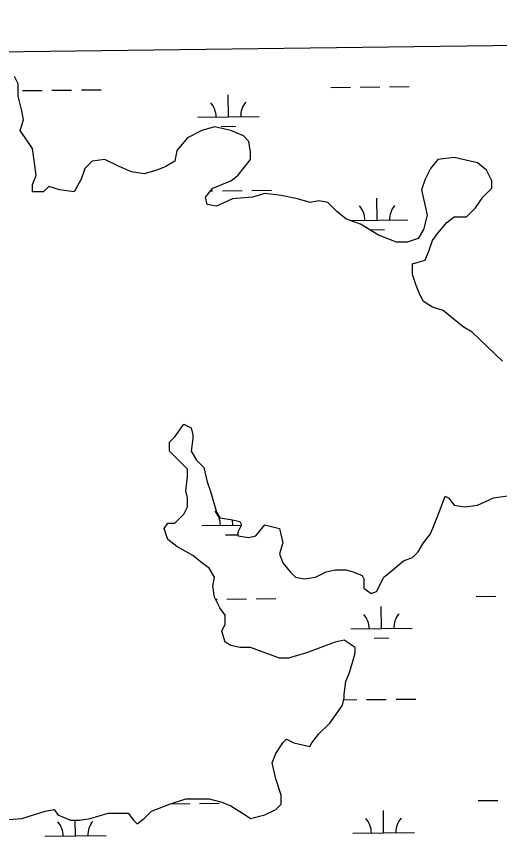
# Model space of a CAD drawing. Extents: x 3734862 to 3772949, y 391520 to 417239.
# Drawn here: x 3763671 to 3764458, y 414077 to 415414 of the extents above; entities that cross this region are included whole.
import ezdxf

# ---------------------------------------------------------------- set-up
doc = ezdxf.new("R2010")
doc.units = 0
for name, color, linetype in [('V-GRID-FRAM', 7, 'Continuous'), ('V-TOPO-SHOR', 7, 'Continuous'), ('V-WETL-SWMP', 7, 'Continuous')]:
    doc.layers.add(name, color=color, linetype=linetype)

msp = doc.modelspace()

# ---------------------------------------------------------------- linework, layer by layer
at = {"layer": 'V-GRID-FRAM'}
msp.add_lwpolyline([(3738832.3, 415033.8), (3770599.2, 415447.4), (3770843.8, 397266.6), (3739061.1, 396852.8), (3738832.3, 415033.8)], dxfattribs=at)
at = {"layer": 'V-TOPO-SHOR'}
for p, q in [((3763674.2, 415304.8), (3763668.3, 415316.6)), ((3763674.2, 415284.3), (3763674.2, 415304.8)), ((3763680.1, 415260.8), (3763674.2, 415284.3)), ((3763683, 415246.1), (3763680.1, 415260.8)), ((3763677.1, 415228.5), (3763683, 415246.1)), ((3763697.7, 415199.2), (3763677.1, 415228.5)), ((3763973.3, 415228.5), (3763949.9, 415216.8)), ((3763993.8, 415234.4), (3763973.3, 415228.5)), ((3764020.2, 415228.5), (3763993.8, 415234.4)), ((3764040.8, 415219.7), (3764020.2, 415228.5)), ((3763949.9, 415216.8), (3763932.3, 415196.2)), ((3764049.6, 415210.9), (3764040.8, 415219.7)), ((3763700.6, 415175.7), (3763697.7, 415199.2)), ((3764052.5, 415193.3), (3764049.6, 415210.9)), ((3763932.3, 415196.2), (3763929.3, 415178.6)), ((3764052.5, 415181.6), (3764052.5, 415193.3)), ((3764383.8, 415184.5), (3764357.5, 415181.6)), ((3764410.2, 415178.6), (3764383.8, 415184.5)), ((3763703.5, 415155.2), (3763700.6, 415175.7)), ((3763794.4, 415178.6), (3763782.7, 415166.9)), ((3763815, 415181.6), (3763794.4, 415178.6)), ((3763838.4, 415169.8), (3763815, 415181.6)), ((3763929.3, 415178.6), (3763914.7, 415169.8)), ((3764032, 415155.2), (3764052.5, 415181.6)), ((3764357.5, 415181.6), (3764345.7, 415166.9)), ((3764422, 415175.7), (3764410.2, 415178.6)), ((3764436.6, 415164), (3764422, 415175.7)), ((3763782.7, 415166.9), (3763776.8, 415149.3)), ((3763858.9, 415161), (3763838.4, 415169.8)), ((3763879.5, 415158.1), (3763858.9, 415161)), ((3763900, 415164), (3763879.5, 415158.1)), ((3763914.7, 415169.8), (3763900, 415164)), ((3764345.7, 415166.9), (3764336.9, 415149.3)), ((3764445.4, 415146.4), (3764436.6, 415164)), ((3763697.7, 415140.5), (3763703.5, 415155.2)), ((3763776.8, 415149.3), (3763765.1, 415128.8)), ((3763990.9, 415134.6), (3764020.2, 415146.4)), ((3764020.2, 415146.4), (3764032, 415155.2)), ((3764336.9, 415149.3), (3764331.1, 415131.7)), ((3764445.4, 415134.6), (3764445.4, 415146.4)), ((3763697.7, 415128.8), (3763697.7, 415140.5)), ((3763724.1, 415137.6), (3763715.3, 415128.8)), ((3763741.6, 415131.7), (3763724.1, 415137.6)), ((3763765.1, 415128.8), (3763741.6, 415131.7)), ((3763979.2, 415120), (3763990.9, 415134.6)), ((3764331.1, 415131.7), (3764339.9, 415090.6)), ((3764430.8, 415120), (3764445.4, 415134.6)), ((3763715.3, 415128.8), (3763697.7, 415128.8)), ((3763982.1, 415108.2), (3763979.2, 415120)), ((3764055.4, 415120), (3764023.2, 415117)), ((3764075.9, 415125.8), (3764055.4, 415120)), ((3764102.3, 415122.9), (3764075.9, 415125.8)), ((3764128.7, 415117), (3764102.3, 415122.9)), ((3764419, 415102.4), (3764430.8, 415120)), ((3763996.8, 415105.3), (3763982.1, 415108.2)), ((3764023.2, 415117), (3763996.8, 415105.3)), ((3764149.3, 415111.2), (3764128.7, 415117)), ((3764163.9, 415114.1), (3764149.3, 415111.2)), ((3764178.6, 415111.2), (3764163.9, 415114.1)), ((3764193.2, 415096.5), (3764178.6, 415111.2)), ((3764207.9, 415084.7), (3764193.2, 415096.5)), ((3764404.4, 415087.7), (3764419, 415102.4)), ((3764231.4, 415075.9), (3764207.9, 415084.7)), ((3764339.9, 415090.6), (3764334, 415067.1)), ((3764357.5, 415061.3), (3764372.1, 415078.9)), ((3764372.1, 415078.9), (3764383.8, 415087.7)), ((3764383.8, 415087.7), (3764404.4, 415087.7)), ((3764260.7, 415058.3), (3764231.4, 415075.9)), ((3764334, 415067.1), (3764325.2, 415052.5)), ((3764290, 415046.6), (3764260.7, 415058.3)), ((3764325.2, 415052.5), (3764307.6, 415046.6)), ((3764348.7, 415049.5), (3764357.5, 415061.3)), ((3764307.6, 415046.6), (3764290, 415046.6)), ((3764342.8, 415031.9), (3764348.7, 415049.5)), ((3764336.9, 415017.3), (3764342.8, 415031.9)), ((3764316.4, 415011.4), (3764325.2, 415014.3)), ((3764316.4, 414993.8), (3764316.4, 415011.4)), ((3764325.2, 415014.3), (3764336.9, 415017.3)), ((3764322.3, 414976.2), (3764316.4, 414993.8)), ((3764328.1, 414961.5), (3764322.3, 414976.2)), ((3764334, 414949.8), (3764328.1, 414961.5)), ((3764348.7, 414941), (3764334, 414949.8)), ((3764366.2, 414935.1), (3764348.7, 414941)), ((3764383.8, 414920.4), (3764366.2, 414935.1)), ((3764398.5, 414908.7), (3764383.8, 414920.4)), ((3764413.2, 414899.9), (3764398.5, 414908.7)), ((3764463, 414852.9), (3764413.2, 414899.9)), ((3763929.3, 414729.7), (3763944, 414750.2)), ((3763944, 414750.2), (3763955.7, 414744.4)), ((3763955.7, 414744.4), (3763958.6, 414732.6)), ((3763920.5, 414720.9), (3763929.3, 414729.7)), ((3763958.6, 414732.6), (3763958.6, 414726.8)), ((3763920.5, 414706.2), (3763920.5, 414720.9)), ((3763958.6, 414726.8), (3763955.7, 414706.2)), ((3763949.8, 414676.9), (3763920.5, 414706.2)), ((3763955.7, 414706.2), (3763964.5, 414691.6)), ((3763964.5, 414691.6), (3763976.2, 414679.8)), ((3763949.8, 414665.1), (3763949.8, 414676.9)), ((3763976.2, 414679.8), (3763982.1, 414656.3)), ((3763946.9, 414641.7), (3763949.8, 414665.1)), ((3763982.1, 414656.3), (3763988, 414638.7)), ((3763949.8, 414629.9), (3763946.9, 414641.7)), ((3763988, 414638.7), (3763996.8, 414606.5)), ((3764448.3, 414629.9), (3764486.5, 414635.8)), ((3763949.8, 414615.3), (3763949.8, 414629.9)), ((3764357.4, 414600.6), (3764369.2, 414632.9)), ((3764369.2, 414632.9), (3764375, 414629.9)), ((3764375, 414629.9), (3764383.8, 414618.2)), ((3764422, 414618.2), (3764448.3, 414629.9)), ((3763944, 414603.5), (3763949.8, 414615.3)), ((3764383.8, 414618.2), (3764401.4, 414615.3)), ((3764401.4, 414615.3), (3764422, 414618.2)), ((3763929.3, 414588.9), (3763944, 414603.5)), ((3763996.8, 414606.5), (3764002.6, 414597.7)), ((3764002.6, 414597.7), (3764020.2, 414594.7)), ((3764345.7, 414571.2), (3764357.4, 414600.6)), ((3763911.7, 414580), (3763917.6, 414588.9)), ((3763917.6, 414588.9), (3763929.3, 414588.9)), ((3764020.2, 414594.7), (3764034.9, 414591.8)), ((3764037.8, 414585.9), (3764031.9, 414574.2)), ((3764034.9, 414591.8), (3764037.8, 414585.9)), ((3764061.3, 414568.3), (3764075.9, 414585.9)), ((3764075.9, 414585.9), (3764099.4, 414580)), ((3763917.6, 414562.4), (3763911.7, 414580)), ((3764031.9, 414574.2), (3764031.9, 414568.3)), ((3764099.4, 414580), (3764105.3, 414556.6)), ((3764334, 414556.6), (3764345.7, 414571.2)), ((3763932.2, 414550.7), (3763917.6, 414562.4)), ((3764031.9, 414568.3), (3764049.5, 414565.4)), ((3764049.5, 414565.4), (3764061.3, 414568.3)), ((3764105.3, 414556.6), (3764099.4, 414539)), ((3764325.2, 414541.9), (3764334, 414556.6)), ((3763958.6, 414536), (3763932.2, 414550.7)), ((3763973.3, 414524.3), (3763958.6, 414536)), ((3764099.4, 414539), (3764105.3, 414524.3)), ((3764301.7, 414527.2), (3764316.4, 414533.1)), ((3764316.4, 414533.1), (3764325.2, 414541.9)), ((3763985, 414515.5), (3763973.3, 414524.3)), ((3763993.8, 414500.8), (3763985, 414515.5)), ((3764105.3, 414524.3), (3764117, 414509.6)), ((3764284.1, 414512.6), (3764301.7, 414527.2)), ((3764117, 414509.6), (3764125.8, 414500.8)), ((3764158, 414500.8), (3764175.6, 414509.6)), ((3764175.6, 414509.6), (3764190.3, 414512.6)), ((3764190.3, 414512.6), (3764207.9, 414512.6)), ((3764207.9, 414512.6), (3764219.6, 414509.6)), ((3764219.6, 414509.6), (3764234.3, 414503.8)), ((3764234.3, 414503.8), (3764237.2, 414497.9)), ((3764269.5, 414500.8), (3764284.1, 414512.6)), ((3763990.9, 414486.2), (3763993.8, 414500.8)), ((3764125.8, 414500.8), (3764140.4, 414497.9)), ((3764140.4, 414497.9), (3764158, 414500.8)), ((3764237.2, 414497.9), (3764237.2, 414483.2)), ((3764257.7, 414477.3), (3764269.5, 414500.8)), ((3763993.8, 414468.5), (3763990.9, 414486.2)), ((3764237.2, 414483.2), (3764248.9, 414474.4)), ((3764248.9, 414474.4), (3764257.7, 414477.3)), ((3764002.6, 414450.9), (3763993.8, 414468.5)), ((3764011.4, 414439.2), (3764002.6, 414450.9)), ((3764011.4, 414424.5), (3764011.4, 414439.2)), ((3764005.6, 414412.8), (3764011.4, 414424.5)), ((3764011.4, 414395.2), (3764005.6, 414412.8)), ((3764020.2, 414389.3), (3764011.4, 414395.2)), ((3764190.3, 414395.2), (3764143.4, 414377.6)), ((3764205, 414398.1), (3764190.3, 414395.2)), ((3764222.6, 414386.4), (3764205, 414398.1)), ((3764034.9, 414386.4), (3764020.2, 414389.3)), ((3764052.5, 414386.4), (3764034.9, 414386.4)), ((3764099.4, 414368.8), (3764052.5, 414386.4)), ((3764222.6, 414377.6), (3764222.6, 414386.4)), ((3764114.1, 414368.8), (3764099.4, 414368.8)), ((3764143.4, 414377.6), (3764114.1, 414368.8)), ((3764219.6, 414365.8), (3764222.6, 414377.6)), ((3764213.8, 414345.3), (3764219.6, 414365.8)), ((3764207.9, 414330.6), (3764213.8, 414345.3)), ((3764205, 414310.1), (3764207.9, 414330.6)), ((3764202, 414292.5), (3764205, 414304.2)), ((3764205, 414304.2), (3764205, 414310.1)), ((3764196.2, 414283.7), (3764202, 414292.5)), ((3764181.5, 414263.1), (3764196.2, 414283.7)), ((3764163.9, 414245.5), (3764181.5, 414263.1)), ((3764105.3, 414230.9), (3764111.1, 414236.7)), ((3764111.1, 414236.7), (3764122.9, 414230.9)), ((3764152.2, 414230.9), (3764163.9, 414245.5)), ((3764093.5, 414213.3), (3764105.3, 414230.9)), ((3764122.9, 414230.9), (3764149.2, 414225)), ((3764149.2, 414225), (3764152.2, 414230.9)), ((3764087.7, 414198.6), (3764093.5, 414213.3)), ((3764093.5, 414172.2), (3764087.7, 414198.6)), ((3764102.3, 414145.8), (3764093.5, 414172.2)), ((3764102.3, 414131.1), (3764102.3, 414145.8)), ((3763891.2, 414119.4), (3763920.5, 414131.1)), ((3763920.5, 414131.1), (3763946.9, 414139.9)), ((3763946.9, 414139.9), (3763985, 414139.9)), ((3763985, 414139.9), (3764005.6, 414134)), ((3764005.6, 414134), (3764020.2, 414128.2)), ((3764020.2, 414128.2), (3764043.7, 414113.5)), ((3764093.5, 414122.3), (3764102.3, 414131.1)), ((3763680.1, 414107.6), (3763718.2, 414119.4)), ((3763718.2, 414119.4), (3763732.8, 414122.3)), ((3763732.8, 414122.3), (3763738.7, 414113.5)), ((3763791.5, 414107.6), (3763820.8, 414116.4)), ((3763820.8, 414116.4), (3763853.1, 414116.4)), ((3763853.1, 414116.4), (3763861.9, 414104.7)), ((3763879.5, 414107.6), (3763891.2, 414119.4)), ((3764075.9, 414113.5), (3764093.5, 414122.3)), ((3763644.9, 414104.7), (3763680.1, 414107.6)), ((3763738.7, 414113.5), (3763759.2, 414104.7)), ((3763759.2, 414104.7), (3763773.9, 414104.7)), ((3763773.9, 414104.7), (3763791.5, 414107.6)), ((3763861.9, 414104.7), (3763867.7, 414098.8)), ((3763867.7, 414098.8), (3763879.5, 414107.6)), ((3764043.7, 414113.5), (3764052.5, 414107.6)), ((3764052.5, 414107.6), (3764075.9, 414113.5))]:
    msp.add_line(p, q, dxfattribs=at)
at = {"layer": 'V-WETL-SWMP'}
for p, q in [((3763602.6, 415356.3), (3764942.9, 415373.7)), ((3763674.2, 415304.8), (3763668.3, 415316.6)), ((3763674.2, 415284.3), (3763674.2, 415304.8)), ((3763681.1, 415293.6), (3763713.1, 415294)), ((3763729.1, 415294.1), (3763761.1, 415294.5)), ((3763777.1, 415294.6), (3763809.1, 415295)), ((3764183, 415298.9), (3764215, 415299.3)), ((3764231, 415299.4), (3764263, 415299.8)), ((3764279, 415299.9), (3764311, 415300.3)), ((3763680.1, 415260.8), (3763674.2, 415284.3)), ((3764016.4, 415250.7), (3764016, 415286.7)), ((3763683, 415246.1), (3763680.1, 415260.8)), ((3763966.4, 415250.2), (3764066.4, 415251.3)), ((3763677.1, 415228.5), (3763683, 415246.1)), ((3763697.7, 415199.2), (3763677.1, 415228.5)), ((3763973.3, 415228.5), (3763949.9, 415216.8)), ((3763993.8, 415234.4), (3763973.3, 415228.5)), ((3764020.2, 415228.5), (3763993.8, 415234.4)), ((3764004.6, 415235.2), (3764028.6, 415235.4)), ((3764040.8, 415219.7), (3764020.2, 415228.5)), ((3763949.9, 415216.8), (3763932.3, 415196.2)), ((3764049.6, 415210.9), (3764040.8, 415219.7)), ((3763700.6, 415175.7), (3763697.7, 415199.2)), ((3764052.5, 415193.3), (3764049.6, 415210.9)), ((3763932.3, 415196.2), (3763929.3, 415178.6)), ((3764052.5, 415181.6), (3764052.5, 415193.3)), ((3764383.8, 415184.5), (3764357.5, 415181.6)), ((3764410.2, 415178.6), (3764383.8, 415184.5)), ((3763703.5, 415155.2), (3763700.6, 415175.7)), ((3763794.4, 415178.6), (3763782.7, 415166.9)), ((3763815, 415181.6), (3763794.4, 415178.6)), ((3763838.4, 415169.8), (3763815, 415181.6)), ((3763929.3, 415178.6), (3763914.7, 415169.8)), ((3764032, 415155.2), (3764052.5, 415181.6)), ((3764357.5, 415181.6), (3764345.7, 415166.9)), ((3764422, 415175.7), (3764410.2, 415178.6)), ((3764436.6, 415164), (3764422, 415175.7)), ((3763782.7, 415166.9), (3763776.8, 415149.3)), ((3763858.9, 415161), (3763838.4, 415169.8)), ((3763879.5, 415158.1), (3763858.9, 415161)), ((3763900, 415164), (3763879.5, 415158.1)), ((3763914.7, 415169.8), (3763900, 415164)), ((3764345.7, 415166.9), (3764336.9, 415149.3)), ((3764445.4, 415146.4), (3764436.6, 415164)), ((3763697.7, 415140.5), (3763703.5, 415155.2)), ((3763776.8, 415149.3), (3763765.1, 415128.8)), ((3763990.9, 415134.6), (3764020.2, 415146.4)), ((3764020.2, 415146.4), (3764032, 415155.2)), ((3764336.9, 415149.3), (3764331.1, 415131.7)), ((3764445.4, 415134.6), (3764445.4, 415146.4)), ((3763697.7, 415128.8), (3763697.7, 415140.5)), ((3763724.1, 415137.6), (3763715.3, 415128.8)), ((3763741.6, 415131.7), (3763724.1, 415137.6)), ((3763765.1, 415128.8), (3763741.6, 415131.7)), ((3763979.2, 415120), (3763990.9, 415134.6)), ((3764006.8, 415130.5), (3764038.8, 415130.9)), ((3764054.8, 415131.1), (3764086.8, 415131.4)), ((3764331.1, 415131.7), (3764339.9, 415090.6)), ((3764430.8, 415120), (3764445.4, 415134.6)), ((3763715.3, 415128.8), (3763697.7, 415128.8)), ((3763982.1, 415108.2), (3763979.2, 415120)), ((3763987.5, 415130.3), (3763990.8, 415130.4)), ((3764055.4, 415120), (3764023.2, 415117)), ((3764075.9, 415125.8), (3764055.4, 415120)), ((3764102.3, 415122.9), (3764075.9, 415125.8)), ((3764128.7, 415117), (3764102.3, 415122.9)), ((3764258.7, 415082.5), (3764258.3, 415118.5)), ((3764419, 415102.4), (3764430.8, 415120)), ((3763996.8, 415105.3), (3763982.1, 415108.2)), ((3764023.2, 415117), (3763996.8, 415105.3)), ((3764149.3, 415111.2), (3764128.7, 415117)), ((3764163.9, 415114.1), (3764149.3, 415111.2)), ((3764178.6, 415111.2), (3764163.9, 415114.1)), ((3764193.2, 415096.5), (3764178.6, 415111.2)), ((3764207.9, 415084.7), (3764193.2, 415096.5)), ((3764404.4, 415087.7), (3764419, 415102.4)), ((3764231.4, 415075.9), (3764207.9, 415084.7)), ((3764215.2, 415082), (3764308.7, 415083)), ((3764339.9, 415090.6), (3764334, 415067.1)), ((3764357.5, 415061.3), (3764372.1, 415078.9)), ((3764372.1, 415078.9), (3764383.8, 415087.7)), ((3764383.8, 415087.7), (3764404.4, 415087.7)), ((3764260.7, 415058.3), (3764231.4, 415075.9)), ((3764246.8, 415066.9), (3764270.8, 415067.2)), ((3764334, 415067.1), (3764325.2, 415052.5)), ((3764290, 415046.6), (3764260.7, 415058.3)), ((3764325.2, 415052.5), (3764307.6, 415046.6)), ((3764348.7, 415049.5), (3764357.5, 415061.3)), ((3764307.6, 415046.6), (3764290, 415046.6)), ((3764342.8, 415031.9), (3764348.7, 415049.5)), ((3764336.9, 415017.3), (3764342.8, 415031.9)), ((3764316.4, 415011.4), (3764325.2, 415014.3)), ((3764316.4, 414993.8), (3764316.4, 415011.4)), ((3764325.2, 415014.3), (3764336.9, 415017.3)), ((3764322.3, 414976.2), (3764316.4, 414993.8)), ((3764328.1, 414961.5), (3764322.3, 414976.2)), ((3764334, 414949.8), (3764328.1, 414961.5)), ((3764348.7, 414941), (3764334, 414949.8)), ((3764366.2, 414935.1), (3764348.7, 414941)), ((3764383.8, 414920.4), (3764366.2, 414935.1)), ((3764398.5, 414908.7), (3764383.8, 414920.4)), ((3764413.2, 414899.9), (3764398.5, 414908.7)), ((3764463, 414852.9), (3764413.2, 414899.9)), ((3763929.3, 414729.7), (3763944, 414750.2)), ((3763944, 414750.2), (3763955.7, 414744.4)), ((3763955.7, 414744.4), (3763958.6, 414732.6)), ((3763920.5, 414720.9), (3763929.3, 414729.7)), ((3763958.6, 414732.6), (3763958.6, 414726.8)), ((3763920.5, 414706.2), (3763920.5, 414720.9)), ((3763958.6, 414726.8), (3763955.7, 414706.2)), ((3763949.8, 414676.9), (3763920.5, 414706.2)), ((3763955.7, 414706.2), (3763964.5, 414691.6)), ((3763964.5, 414691.6), (3763976.2, 414679.8)), ((3763949.8, 414665.1), (3763949.8, 414676.9)), ((3763976.2, 414679.8), (3763982.1, 414656.3)), ((3763946.9, 414641.7), (3763949.8, 414665.1)), ((3763982.1, 414656.3), (3763988, 414638.7)), ((3763949.8, 414629.9), (3763946.9, 414641.7)), ((3763988, 414638.7), (3763996.8, 414606.5)), ((3764448.3, 414629.9), (3764486.5, 414635.8)), ((3763949.8, 414615.3), (3763949.8, 414629.9)), ((3764357.4, 414600.6), (3764369.2, 414632.9)), ((3764369.2, 414632.9), (3764375, 414629.9)), ((3764375, 414629.9), (3764383.8, 414618.2)), ((3764422, 414618.2), (3764448.3, 414629.9)), ((3763944, 414603.5), (3763949.8, 414615.3)), ((3764383.8, 414618.2), (3764401.4, 414615.3)), ((3764401.4, 414615.3), (3764422, 414618.2)), ((3763929.3, 414588.9), (3763944, 414603.5)), ((3763996.8, 414606.5), (3764002.6, 414597.7)), ((3764002.6, 414597.7), (3764020.2, 414594.7)), ((3764345.7, 414571.2), (3764357.4, 414600.6)), ((3763911.7, 414580), (3763917.6, 414588.9)), ((3763917.6, 414588.9), (3763929.3, 414588.9)), ((3763973.4, 414584.9), (3764037.6, 414585.6)), ((3764020.2, 414594.7), (3764034.9, 414591.8)), ((3764023.4, 414585.4), (3764023.3, 414594.1)), ((3764037.8, 414585.9), (3764031.9, 414574.2)), ((3764034.9, 414591.8), (3764037.8, 414585.9)), ((3764061.3, 414568.3), (3764075.9, 414585.9)), ((3764075.9, 414585.9), (3764099.4, 414580)), ((3763917.6, 414562.4), (3763911.7, 414580)), ((3764011.6, 414569.9), (3764031.9, 414570.1)), ((3764031.9, 414574.2), (3764031.9, 414568.3)), ((3764099.4, 414580), (3764105.3, 414556.6)), ((3764334, 414556.6), (3764345.7, 414571.2)), ((3763932.2, 414550.7), (3763917.6, 414562.4)), ((3764031.9, 414568.3), (3764049.5, 414565.4)), ((3764049.5, 414565.4), (3764061.3, 414568.3)), ((3764105.3, 414556.6), (3764099.4, 414539)), ((3764325.2, 414541.9), (3764334, 414556.6)), ((3763958.6, 414536), (3763932.2, 414550.7)), ((3763973.3, 414524.3), (3763958.6, 414536)), ((3764099.4, 414539), (3764105.3, 414524.3)), ((3764301.7, 414527.2), (3764316.4, 414533.1)), ((3764316.4, 414533.1), (3764325.2, 414541.9)), ((3763985, 414515.5), (3763973.3, 414524.3)), ((3763993.8, 414500.8), (3763985, 414515.5)), ((3764105.3, 414524.3), (3764117, 414509.6)), ((3764284.1, 414512.6), (3764301.7, 414527.2)), ((3764117, 414509.6), (3764125.8, 414500.8)), ((3764158, 414500.8), (3764175.6, 414509.6)), ((3764175.6, 414509.6), (3764190.3, 414512.6)), ((3764190.3, 414512.6), (3764207.9, 414512.6)), ((3764207.9, 414512.6), (3764219.6, 414509.6)), ((3764219.6, 414509.6), (3764234.3, 414503.8)), ((3764234.3, 414503.8), (3764237.2, 414497.9)), ((3764269.5, 414500.8), (3764284.1, 414512.6)), ((3763990.9, 414486.2), (3763993.8, 414500.8)), ((3764125.8, 414500.8), (3764140.4, 414497.9)), ((3764140.4, 414497.9), (3764158, 414500.8)), ((3764237.2, 414497.9), (3764237.2, 414483.2)), ((3764257.7, 414477.3), (3764269.5, 414500.8)), ((3763993.8, 414468.5), (3763990.9, 414486.2)), ((3764237.2, 414483.2), (3764248.9, 414474.4)), ((3764248.9, 414474.4), (3764257.7, 414477.3)), ((3764002.6, 414450.9), (3763993.8, 414468.5)), ((3763995.6, 414465), (3763997.9, 414465.1)), ((3764013.9, 414465.2), (3764045.8, 414465.6)), ((3764061.8, 414465.7), (3764093.8, 414466.1)), ((3764419.7, 414469.5), (3764451.7, 414469.9)), ((3764011.4, 414439.2), (3764002.6, 414450.9)), ((3764265.7, 414417.2), (3764265.3, 414453.1)), ((3764011.4, 414424.5), (3764011.4, 414439.2)), ((3764005.6, 414412.8), (3764011.4, 414424.5)), ((3764011.4, 414395.2), (3764005.6, 414412.8)), ((3764215.7, 414416.6), (3764315.7, 414417.7)), ((3764020.2, 414389.3), (3764011.4, 414395.2)), ((3764190.3, 414395.2), (3764143.4, 414377.6)), ((3764205, 414398.1), (3764190.3, 414395.2)), ((3764222.6, 414386.4), (3764205, 414398.1)), ((3764253.9, 414401.6), (3764277.9, 414401.8)), ((3764034.9, 414386.4), (3764020.2, 414389.3)), ((3764052.5, 414386.4), (3764034.9, 414386.4)), ((3764099.4, 414368.8), (3764052.5, 414386.4)), ((3764222.6, 414377.6), (3764222.6, 414386.4)), ((3764114.1, 414368.8), (3764099.4, 414368.8)), ((3764143.4, 414377.6), (3764114.1, 414368.8)), ((3764219.6, 414365.8), (3764222.6, 414377.6)), ((3764213.8, 414345.3), (3764219.6, 414365.8)), ((3764207.9, 414330.6), (3764213.8, 414345.3)), ((3764205, 414310.1), (3764207.9, 414330.6)), ((3764202, 414292.5), (3764205, 414304.2)), ((3764205, 414304.2), (3764205, 414310.1)), ((3764241.5, 414301.5), (3764273.5, 414301.8)), ((3764289.5, 414302), (3764321.5, 414302.3)), ((3764196.2, 414283.7), (3764202, 414292.5)), ((3764204.2, 414301.1), (3764225.5, 414301.3)), ((3764181.5, 414263.1), (3764196.2, 414283.7)), ((3764163.9, 414245.5), (3764181.5, 414263.1)), ((3764105.3, 414230.9), (3764111.1, 414236.7)), ((3764111.1, 414236.7), (3764122.9, 414230.9)), ((3764152.2, 414230.9), (3764163.9, 414245.5)), ((3764093.5, 414213.3), (3764105.3, 414230.9)), ((3764122.9, 414230.9), (3764149.2, 414225)), ((3764149.2, 414225), (3764152.2, 414230.9)), ((3764087.7, 414198.6), (3764093.5, 414213.3)), ((3764093.5, 414172.2), (3764087.7, 414198.6)), ((3764102.3, 414145.8), (3764093.5, 414172.2)), ((3764102.3, 414131.1), (3764102.3, 414145.8)), ((3763891.2, 414119.4), (3763920.5, 414131.1)), ((3763920.5, 414131.1), (3763946.9, 414139.9)), ((3763921.9, 414131.6), (3763953.4, 414131.9)), ((3763946.9, 414139.9), (3763985, 414139.9)), ((3763969.4, 414132.1), (3764001.4, 414132.4)), ((3763985, 414139.9), (3764005.6, 414134)), ((3764005.6, 414134), (3764020.2, 414128.2)), ((3764020.2, 414128.2), (3764043.7, 414113.5)), ((3764093.5, 414122.3), (3764102.3, 414131.1)), ((3764423.2, 414136.9), (3764455.2, 414137.2)), ((3763680.1, 414107.6), (3763718.2, 414119.4)), ((3763718.2, 414119.4), (3763732.8, 414122.3)), ((3763732.8, 414122.3), (3763738.7, 414113.5)), ((3763791.5, 414107.6), (3763820.8, 414116.4)), ((3763820.8, 414116.4), (3763853.1, 414116.4)), ((3763853.1, 414116.4), (3763861.9, 414104.7)), ((3763879.5, 414107.6), (3763891.2, 414119.4)), ((3764075.9, 414113.5), (3764093.5, 414122.3)), ((3764269.2, 414084.5), (3764268.8, 414120.5)), ((3763644.9, 414104.7), (3763680.1, 414107.6)), ((3763738.7, 414113.5), (3763759.2, 414104.7)), ((3763759.2, 414104.7), (3763773.9, 414104.7)), ((3763767.3, 414079.2), (3763767.1, 414104.7)), ((3763773.9, 414104.7), (3763791.5, 414107.6)), ((3763861.9, 414104.7), (3763867.7, 414098.8)), ((3763867.7, 414098.8), (3763879.5, 414107.6)), ((3764043.7, 414113.5), (3764052.5, 414107.6)), ((3764052.5, 414107.6), (3764075.9, 414113.5)), ((3763717.3, 414078.7), (3763817.3, 414079.7)), ((3764219.2, 414084), (3764319.2, 414085))]:
    msp.add_line(p, q, dxfattribs=at)
for centre, start, end in [((3763961.2, 415250.6), 359.8334, 41.377), ((3764071.6, 415251.8), 139.8334, 181.377), ((3764203.4, 415082.4), 359.8334, 41.377), ((3764313.9, 415083.5), 139.8334, 181.377), ((3763968.2, 414585.3), 359.8334, 41.377), ((3764210.4, 414417), 359.8334, 41.377), ((3764320.9, 414418.2), 139.8334, 181.377), ((3763712.1, 414079.1), 359.8334, 41.377), ((3763822.6, 414080.3), 139.8334, 181.377), ((3764214, 414084.4), 359.8334, 41.377), ((3764324.4, 414085.6), 139.8334, 181.377)]:
    msp.add_arc(centre, 35.2, start, end, dxfattribs=at)

doc.saveas('drawing.dxf')
